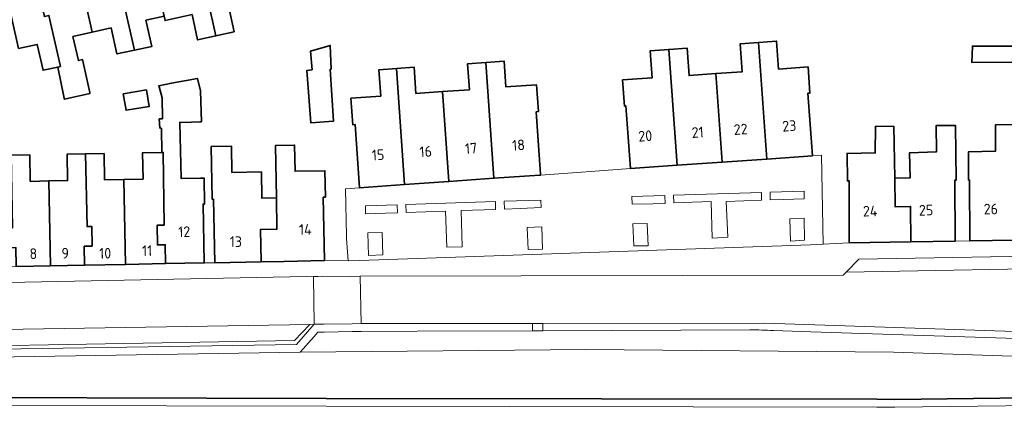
# Model space of a CAD drawing. Extents: x 150256 to 156914, y 461459 to 469481.
# Tile 313 of 656: x 155259 to 155384, y 463579 to 463628. Entities that reach past the tile are written whole.
import ezdxf
from ezdxf.enums import TextEntityAlignment as Align

# ---------------------------------------------------------------- set-up
doc = ezdxf.new("R2010")
doc.units = 0
doc.header["$LTSCALE"] = 0.75
for name, color, linetype, lineweight in [('B-RO-GK-BESCHOEIING-G', 251, 'GK-BESCHOEIING', 35), ('B-RO-GR-GROENVOORZIENING-GV', 251, 'CONTINUOUS', 18), ('B-RO-GR-HAAG-GV', 251, 'CONTINUOUS', 13), ('B-RO-OG-BEBOUWING-GV', 6, 'CONTINUOUS', 35), ('B-RO-OG-BEBOUWING-T18', 1, 'CONTINUOUS', 18), ('B-RO-OG-WATER_SLOOT-GV', 251, 'CONTINUOUS', 18), ('B-RO-VH-VERHARDING_BETONSTRAATSTEEN-GV', 251, 'CONTINUOUS', 18), ('B-RO-VH-VERHARDING_STRAATBAKSTEEN-GV', 251, 'CONTINUOUS', 18), ('B-RO-VH-VERHARDING_TEGEL-GV', 251, 'CONTINUOUS', 18)]:
    doc.layers.add(name, color=color, linetype=linetype, lineweight=lineweight)
doc.styles.add('NLCS-ISO-M200-T18', font='NLCS-ISO.ttf', dxfattribs={"height": 360})
doc.linetypes.add('GK-BESCHOEIING', pattern='A,30,-5,[1,NLCS.SHX,S=1,R=0,X=0,Y=0],-5', length=40)

msp = doc.modelspace()

# ---------------------------------------------------------------- linework, layer by layer
at = {"layer": 'B-RO-GK-BESCHOEIING-G'}
for points in [[(155370.573, 463580.181), (155368.292, 463580.206), (155298.318, 463580.321), (155237.51, 463580.465), (155236.144, 463580.824), (155223.637, 463588.372), (155211.202, 463597.428), (155206.602, 463600.016), (155202.146, 463602.316), (155198.552, 463603.538), (155193.089, 463604.4), (155189.352, 463604.616), (155186.333, 463604.4), (155181.517, 463603.969), (155171.31, 463602.66), (155169.392, 463601.682)], [(155397.204, 463580.524), (155370.573, 463580.181)]]:
    msp.add_lwpolyline(points, dxfattribs=at)
at = {"layer": 'B-RO-GR-GROENVOORZIENING-GV'}
for points in [[(155341.376, 463605.094), (155341.344, 463606.091), (155337.172, 463605.96), (155337.192, 463604.971), (155339.826, 463605.027)], [(155353.616, 463606.476), (155342.471, 463606.126), (155342.502, 463605.143), (155347.22, 463605.347), (155347.38, 463600.674), (155349.346, 463600.791), (155349.144, 463605.323), (155353.647, 463605.482)], [(155354.75, 463605.521), (155356.438, 463605.581), (155359.038, 463605.651), (155359.044, 463606.646), (155354.719, 463606.51)], [(155307.367, 463603.891), (155307.334, 463604.912), (155303.329, 463604.779), (155303.304, 463603.779), (155305.85, 463603.839)], [(155308.495, 463603.929), (155313.495, 463604.099), (155313.641, 463599.522), (155315.601, 463599.577), (155315.461, 463604.18), (155319.854, 463604.325), (155319.821, 463605.326), (155308.461, 463604.949)], [(155320.982, 463604.363), (155322.992, 463604.429), (155325.638, 463604.573), (155325.611, 463605.518), (155320.949, 463605.363)], [(155359.081, 463600.41), (155359.053, 463603.228), (155357.21, 463603.124), (155357.319, 463600.282)], [(155325.818, 463599.267), (155325.706, 463602.13), (155323.864, 463602.016), (155323.979, 463599.226)], [(155339.102, 463602.533), (155337.294, 463602.509), (155337.4, 463599.684), (155339.221, 463599.698)], [(155305.538, 463598.533), (155305.439, 463601.394), (155303.62, 463601.365), (155303.691, 463598.474)], [(155245.627, 463585.379), (155295.034, 463586.173), (155296.782, 463588.191), (155297.263, 463588.746), (155298.057, 463588.744), (155301.632, 463588.794), (155302.3, 463588.807), (155302.787, 463588.816), (155309.901, 463588.846), (155324.535, 463588.908), (155324.531, 463589.834), (155302.775, 463589.816), (155301.615, 463589.794), (155298.043, 463589.744), (155296.807, 463589.747), (155294.571, 463587.166), (155246.021, 463586.385), (155243.485, 463588.809), (155241.232, 463588.762), (155241.253, 463587.762), (155241.919, 463587.776), (155243.093, 463587.801)]]:
    msp.add_lwpolyline(points, close=True, dxfattribs=at)
for points in [[(155355.15, 463588.936), (155359.9, 463588.777), (155387.28, 463587.864), (155391.927, 463587.708), (155398.111, 463587.502), (155398.147, 463588.422), (155397.246, 463588.451), (155354.035, 463589.858), (155325.861, 463589.835), (155325.861, 463588.913)], [(155352.155, 463589.024), (155325.861, 463588.913), (155324.535, 463588.908), (155309.901, 463588.846), (155302.787, 463588.816), (155302.3, 463588.807), (155301.632, 463588.794), (155298.057, 463588.744), (155297.263, 463588.746), (155296.782, 463588.191), (155295.034, 463586.173), (155331.294, 463586.504), (155370.395, 463586.183), (155398.013, 463585.259)], [(155325.861, 463588.913), (155352.155, 463589.024)], [(155399.979, 463585.675), (155400.013, 463586.334), (155398.957, 463586.373), (155399.026, 463588.393), (155398.147, 463588.422), (155398.111, 463587.502), (155391.927, 463587.708), (155387.28, 463587.864), (155359.9, 463588.777), (155355.15, 463588.936)]]:
    msp.add_lwpolyline(points, dxfattribs=at)
for points in [[(155352.155, 463589.024, -0.0106851), (155355.15, 463588.936)], [(155355.15, 463588.936, 0.0106851), (155352.155, 463589.024)]]:
    msp.add_lwpolyline(points, format="xyb", dxfattribs=at)
at = {"layer": 'B-RO-GR-HAAG-GV'}
for points in [[(155341.376, 463605.094), (155341.344, 463606.091), (155337.172, 463605.96), (155337.192, 463604.971), (155339.826, 463605.027)], [(155342.502, 463605.143), (155347.22, 463605.347), (155347.38, 463600.674), (155349.346, 463600.791), (155349.144, 463605.323), (155353.647, 463605.482), (155353.616, 463606.476), (155342.471, 463606.126)], [(155354.719, 463606.51), (155354.75, 463605.521), (155356.438, 463605.581), (155359.038, 463605.651), (155359.044, 463606.646)], [(155307.334, 463604.912), (155303.329, 463604.779), (155303.304, 463603.779), (155305.85, 463603.839), (155307.367, 463603.891)], [(155319.854, 463604.325), (155319.821, 463605.326), (155308.461, 463604.949), (155308.495, 463603.929), (155313.495, 463604.099), (155313.641, 463599.522), (155315.601, 463599.577), (155315.461, 463604.18)], [(155320.982, 463604.363), (155322.992, 463604.429), (155325.638, 463604.573), (155325.611, 463605.518), (155320.949, 463605.363)], [(155359.081, 463600.41), (155359.053, 463603.228), (155357.21, 463603.124), (155357.319, 463600.282)], [(155325.818, 463599.267), (155325.706, 463602.13), (155323.864, 463602.016), (155323.979, 463599.226)], [(155339.102, 463602.533), (155337.294, 463602.509), (155337.4, 463599.684), (155339.221, 463599.698)], [(155305.538, 463598.533), (155305.439, 463601.394), (155303.62, 463601.365), (155303.691, 463598.474)], [(155241.232, 463588.762), (155241.253, 463587.762), (155241.919, 463587.776), (155243.093, 463587.801), (155245.627, 463585.379), (155295.034, 463586.173), (155296.782, 463588.191), (155297.263, 463588.746), (155298.057, 463588.744), (155301.632, 463588.794), (155302.3, 463588.807), (155302.787, 463588.816), (155309.901, 463588.846), (155324.535, 463588.908), (155324.531, 463589.834), (155302.775, 463589.816), (155301.615, 463589.794), (155298.043, 463589.744), (155296.807, 463589.747), (155294.571, 463587.166), (155246.021, 463586.385), (155243.485, 463588.809)]]:
    msp.add_lwpolyline(points, close=True, dxfattribs=at)
msp.add_lwpolyline([(155355.15, 463588.936), (155359.9, 463588.777), (155387.28, 463587.864), (155391.927, 463587.708), (155398.111, 463587.502), (155398.147, 463588.422), (155397.246, 463588.451), (155354.035, 463589.858), (155325.861, 463589.835), (155325.861, 463588.913), (155352.155, 463589.024)], dxfattribs=at)
msp.add_lwpolyline([(155352.155, 463589.024, -0.0106851), (155355.15, 463588.936)], format="xyb", dxfattribs=at)
at = {"layer": 'B-RO-OG-BEBOUWING-GV'}
for points in [[(155286.581, 463641.377), (155286.471, 463641.864), (155281.129, 463640.663), (155284.313, 463626.378), (155286.628, 463626.894), (155285.897, 463630.175), (155288.948, 463630.855)], [(155277.735, 463628.866), (155277.857, 463628.319), (155281.281, 463629.082), (155281.998, 463625.862), (155284.313, 463626.378), (155281.129, 463640.663), (155275.394, 463639.372)], [(155268.586, 463626.83), (155271.015, 463627.371), (155271.749, 463624.08), (155273.955, 463624.572), (155272.511, 463631.055), (155273.021, 463631.169), (155271.932, 463636.054), (155271.178, 463635.885), (155270.639, 463638.303), (155266.249, 463637.315)], [(155273.955, 463624.572), (155276.167, 463625.015), (155275.428, 463628.352), (155277.735, 463628.866), (155275.394, 463639.372), (155270.639, 463638.303), (155271.178, 463635.885), (155271.932, 463636.054), (155273.021, 463631.169), (155272.511, 463631.055)], [(155265.038, 463618.439), (155265.064, 463618.313), (155268.31, 463619.069), (155268.283, 463619.192), (155267.362, 463623.349), (155266.838, 463623.227), (155266.156, 463626.288), (155268.586, 463626.83), (155266.249, 463637.315), (155261.974, 463636.353), (155262.51, 463633.949), (155261.437, 463633.709), (155262.525, 463628.83), (155263.11, 463628.96), (155264.553, 463622.486), (155264.219, 463622.412)], [(155259.232, 463624.756), (155261.618, 463625.288), (155262.352, 463621.996), (155264.219, 463622.412), (155264.553, 463622.486), (155263.11, 463628.96), (155262.525, 463628.83), (155261.437, 463633.709), (155262.51, 463633.949), (155261.974, 463636.353), (155256.901, 463635.212)], [(155353.248, 463625.54), (155354.314, 463610.725), (155360.11, 463611.13), (155359.538, 463619.081), (155359.778, 463619.099), (155359.54, 463622.415), (155355.812, 463622.147), (155355.556, 463625.706)], [(155296.544, 463622.043), (155295.869, 463621.989), (155296.368, 463615.326), (155299.246, 463615.529), (155298.842, 463622.123), (155298.95, 463622.123), (155298.842, 463625.15), (155296.329, 463624.421)], [(155341.841, 463624.655), (155339.503, 463624.486), (155339.75, 463621.046), (155335.981, 463620.775), (155336.22, 463617.448), (155336.411, 463617.462), (155336.983, 463609.513), (155342.903, 463609.927)], [(155348.62, 463610.327), (155347.813, 463621.574), (155344.429, 463621.331), (155344.178, 463624.823), (155341.841, 463624.655), (155342.903, 463609.927)], [(155348.62, 463610.327), (155354.314, 463610.725), (155353.248, 463625.54), (155350.94, 463625.374), (155351.196, 463621.817), (155347.813, 463621.574)], [(155402.733, 463625.255), (155388.087, 463625.065), (155380.426, 463625.068), (155380.371, 463622.968), (155388.105, 463623.016), (155388.107, 463622.818), (155391.56, 463622.814), (155391.644, 463619.271), (155395.024, 463619.285), (155395.041, 463619.457), (155402.832, 463619.629)], [(155308.284, 463607.48), (155307.258, 463622.223), (155305.031, 463622.068), (155305.264, 463618.716), (155301.473, 463618.452), (155301.708, 463615.07), (155302.008, 463615.091), (155302.566, 463607.082)], [(155307.258, 463622.223), (155308.284, 463607.48), (155313.914, 463607.873), (155313.119, 463619.294), (155309.716, 463619.057), (155309.484, 463622.378)], [(155313.914, 463607.873), (155319.643, 463608.272), (155318.617, 463622.991), (155316.292, 463622.829), (155316.522, 463619.531), (155313.119, 463619.294)], [(155318.617, 463622.991), (155319.643, 463608.272), (155325.459, 463608.677), (155325.566, 463608.684), (155325.559, 463608.779), (155325.005, 463616.739), (155325.281, 463616.758), (155325.044, 463620.164), (155321.168, 463619.894), (155320.941, 463623.153)], [(155282.377, 463608.299), (155279.9, 463608.251), (155279.713, 463615.378), (155281.227, 463615.422), (155282.28, 463615.453), (155282.47, 463615.459), (155282.362, 463619.378), (155281.957, 463620.972), (155278.686, 463620.34), (155277.065, 463620.027), (155277.105, 463619.886), (155277.497, 463618.514), (155277.524, 463615.838), (155277.118, 463615.811), (155277.172, 463614.676), (155277.415, 463614.622), (155277.442, 463611.563), (155277.619, 463611.566), (155277.755, 463602.338), (155276.833, 463602.32), (155276.881, 463599.821), (155277.881, 463599.84), (155277.928, 463597.44), (155282.825, 463597.535), (155282.68, 463605), (155282.882, 463605.004), (155282.817, 463608.307)], [(155272.54, 463619.007), (155272.897, 463616.913), (155275.842, 463617.416), (155275.485, 463619.509)], [(155372.584, 463600.195), (155372.578, 463604.695), (155370.611, 463604.662), (155370.55, 463608.313), (155370.436, 463614.893), (155368.114, 463614.856), (155368.081, 463611.493), (155364.508, 463611.438), (155364.556, 463607.935), (155364.774, 463607.942), (155364.784, 463600.064)], [(155370.55, 463608.313), (155370.611, 463604.662), (155372.578, 463604.695), (155372.584, 463600.195), (155378.242, 463600.29), (155378.173, 463608.037), (155378.368, 463608.043), (155378.266, 463614.995), (155375.825, 463614.99), (155375.852, 463611.625), (155372.427, 463611.51), (155372.515, 463608.324)], [(155385.85, 463600.418), (155385.605, 463615.103), (155383.357, 463615.065), (155383.354, 463611.701), (155379.93, 463611.645), (155379.947, 463608.05), (155380.05, 463608.053), (155380.118, 463600.331)], [(155290.058, 463597.668), (155289.98, 463601.767), (155292.077, 463601.807), (155292.002, 463605.773), (155290.167, 463605.738), (155290.103, 463609.093), (155286.344, 463609.022), (155286.281, 463612.358), (155283.726, 463612.31), (155283.853, 463605.605), (155284.006, 463605.607), (155284.159, 463597.556)], [(155292.002, 463605.773), (155292.077, 463601.807), (155289.98, 463601.767), (155290.058, 463597.668), (155292.94, 463597.722), (155298.106, 463597.82), (155297.954, 463605.862), (155298.221, 463605.868), (155298.157, 463609.238), (155294.368, 463609.166), (155294.305, 463612.486), (155291.875, 463612.44)], [(155258.293, 463611.211), (155258.474, 463601.963), (155257.862, 463601.951), (155257.91, 463599.453), (155258.91, 463599.472), (155258.956, 463597.072), (155263.317, 463597.156), (155263.108, 463607.934), (155260.733, 463607.888), (155260.668, 463611.257)], [(155263.108, 463607.934), (155263.317, 463597.156), (155267.63, 463597.24), (155267.583, 463599.64), (155268.583, 463599.659), (155268.535, 463602.158), (155267.942, 463602.147), (155267.762, 463611.371), (155265.417, 463611.325), (155265.482, 463607.98)], [(155267.63, 463597.24), (155272.829, 463597.341), (155272.62, 463608.124), (155270.171, 463608.076), (155270.106, 463611.416), (155267.762, 463611.371), (155267.942, 463602.147), (155268.535, 463602.158), (155268.583, 463599.659), (155267.583, 463599.64)], [(155277.928, 463597.44), (155277.881, 463599.84), (155276.881, 463599.821), (155276.833, 463602.32), (155277.755, 463602.338), (155277.619, 463611.566), (155277.442, 463611.563), (155275.004, 463611.515), (155275.069, 463608.171), (155272.62, 463608.124), (155272.829, 463597.341)]]:
    msp.add_lwpolyline(points, close=True, dxfattribs=at)
at = {"layer": 'B-RO-OG-WATER_SLOOT-GV'}
for points in [[(155169.779, 463604.839), (155169.392, 463601.682), (155171.31, 463602.66), (155181.517, 463603.969), (155186.333, 463604.4), (155189.352, 463604.616), (155193.089, 463604.4), (155198.552, 463603.538), (155202.146, 463602.316), (155206.602, 463600.016), (155211.202, 463597.428), (155223.637, 463588.372), (155236.144, 463580.824), (155237.51, 463580.465), (155298.318, 463580.321), (155368.292, 463580.206), (155370.573, 463580.181), (155397.204, 463580.524)], [(155398.731, 463579.544), (155370.575, 463579.181), (155368.286, 463579.206), (155298.316, 463579.321), (155237.379, 463579.465), (155235.75, 463579.894), (155223.084, 463587.538), (155210.661, 463596.585), (155206.128, 463599.135), (155201.753, 463601.393), (155198.311, 463602.563), (155192.982, 463603.405), (155189.359, 463603.614), (155186.413, 463603.403), (155181.625, 463602.975), (155171.609, 463601.691), (155167.34, 463599.513), (155179.545, 463589.86)], [(155398.013, 463585.259), (155370.395, 463586.183), (155331.294, 463586.504), (155295.034, 463586.173), (155245.627, 463585.379)], [(155237.379, 463579.465), (155298.316, 463579.321), (155368.286, 463579.206), (155370.575, 463579.181), (155398.731, 463579.544)], [(155397.204, 463580.524), (155370.573, 463580.181), (155368.292, 463580.206), (155298.318, 463580.321), (155237.51, 463580.465)]]:
    msp.add_lwpolyline(points, dxfattribs=at)
at = {"layer": 'B-RO-VH-VERHARDING_BETONSTRAATSTEEN-GV'}
for points in [[(155396.69, 463592.963), (155397.228, 463592.963), (155397.206, 463596.567), (155396.685, 463596.555), (155396.269, 463596.928), (155364.403, 463596.348), (155364.002, 463595.948), (155302.625, 463595.825)], [(155238.206, 463588.698), (155240.041, 463588.737), (155241.232, 463588.762), (155243.485, 463588.809), (155244.153, 463588.846), (155296.259, 463589.683), (155296.807, 463589.747), (155296.716, 463595.746), (155297.903, 463595.844), (155241.087, 463594.719), (155238.266, 463594.663)], [(155302.625, 463595.825), (155302.775, 463589.816), (155324.531, 463589.834), (155325.861, 463589.835), (155354.035, 463589.858), (155397.246, 463588.451), (155397.22, 463592.074), (155396.701, 463592.072)]]:
    msp.add_lwpolyline(points, dxfattribs=at)
for points in [[(155302.775, 463589.816), (155302.625, 463595.825), (155301.453, 463595.8), (155297.903, 463595.844), (155296.716, 463595.746), (155296.807, 463589.747), (155298.043, 463589.744), (155301.615, 463589.794)], [(155296.259, 463589.683), (155244.153, 463588.846), (155246.204, 463586.839), (155294.295, 463587.66)]]:
    msp.add_lwpolyline(points, close=True, dxfattribs=at)
at = {"layer": 'B-RO-VH-VERHARDING_STRAATBAKSTEEN-GV'}
for points in [[(155313.914, 463607.873), (155308.284, 463607.48), (155302.566, 463607.082), (155300.795, 463606.937), (155300.906, 463600.929), (155300.924, 463600.626), (155301.128, 463597.774), (155302.575, 463597.825), (155359.859, 463599.831), (155361.473, 463599.888), (155361.253, 463611.225), (155360.11, 463611.13), (155354.314, 463610.725), (155348.62, 463610.327), (155342.903, 463609.927), (155336.983, 463609.513), (155331.904, 463609.122), (155330.755, 463609.051), (155325.566, 463608.684), (155325.459, 463608.677), (155319.643, 463608.272)], [(155341.344, 463606.091), (155341.376, 463605.094), (155339.826, 463605.027), (155337.192, 463604.971), (155337.172, 463605.96)], [(155342.471, 463606.126), (155353.616, 463606.476), (155353.647, 463605.482), (155349.144, 463605.323), (155349.346, 463600.791), (155347.38, 463600.674), (155347.22, 463605.347), (155342.502, 463605.143)], [(155354.719, 463606.51), (155359.044, 463606.646), (155359.038, 463605.651), (155356.438, 463605.581), (155354.75, 463605.521)], [(155307.334, 463604.912), (155307.367, 463603.891), (155305.85, 463603.839), (155303.304, 463603.779), (155303.329, 463604.779)], [(155319.854, 463604.325), (155315.461, 463604.18), (155315.601, 463599.577), (155313.641, 463599.522), (155313.495, 463604.099), (155308.495, 463603.929), (155308.461, 463604.949), (155319.821, 463605.326)], [(155320.949, 463605.363), (155325.611, 463605.518), (155325.638, 463604.573), (155322.992, 463604.429), (155320.982, 463604.363)], [(155359.081, 463600.41), (155357.319, 463600.282), (155357.21, 463603.124), (155359.053, 463603.228)], [(155325.818, 463599.267), (155323.979, 463599.226), (155323.864, 463602.016), (155325.706, 463602.13)], [(155339.102, 463602.533), (155339.221, 463599.698), (155337.4, 463599.684), (155337.294, 463602.509)], [(155305.538, 463598.533), (155303.691, 463598.474), (155303.62, 463601.365), (155305.439, 463601.394)], [(155364.403, 463596.348), (155396.269, 463596.928), (155394.649, 463598.502), (155365.989, 463598.008)]]:
    msp.add_lwpolyline(points, close=True, dxfattribs=at)
at = {"layer": 'B-RO-VH-VERHARDING_TEGEL-GV'}
for points in [[(155409.013, 463600.708), (155402.712, 463600.671), (155397.124, 463600.588), (155391.324, 463600.5), (155385.85, 463600.418), (155380.118, 463600.331), (155378.242, 463600.29), (155372.584, 463600.195), (155364.784, 463600.064), (155361.473, 463599.888), (155359.859, 463599.831), (155302.575, 463597.825), (155301.128, 463597.774), (155298.106, 463597.82), (155292.94, 463597.722), (155290.058, 463597.668), (155284.159, 463597.556)], [(155238.266, 463594.663), (155241.087, 463594.719), (155297.903, 463595.844), (155301.453, 463595.8), (155302.625, 463595.825), (155364.002, 463595.948), (155364.403, 463596.348), (155365.989, 463598.008), (155394.649, 463598.502), (155396.269, 463596.928), (155396.685, 463596.555), (155397.206, 463596.567), (155403.905, 463596.722)], [(155284.159, 463597.556), (155282.825, 463597.535), (155277.928, 463597.44), (155272.829, 463597.341), (155267.63, 463597.24), (155263.317, 463597.156), (155258.956, 463597.072), (155253.757, 463596.971), (155248.658, 463596.872), (155242.746, 463596.757), (155241.666, 463596.804)]]:
    msp.add_lwpolyline(points, dxfattribs=at)
for points in [[(155296.807, 463589.747), (155296.259, 463589.683), (155294.295, 463587.66), (155246.204, 463586.839), (155244.153, 463588.846), (155243.485, 463588.809), (155246.021, 463586.385), (155294.571, 463587.166)], [(155324.535, 463588.908), (155325.861, 463588.913), (155325.861, 463589.835), (155324.531, 463589.834)]]:
    msp.add_lwpolyline(points, close=True, dxfattribs=at)

# ---------------------------------------------------------------- texts
at = {"layer": 'B-RO-OG-BEBOUWING-T18', "style": 'NLCS-ISO-M200-T18'}
for s, rotation, p in [('23', 4, (155357.165, 463614.934)), ('20', 4, (155338.861, 463613.654)), ('21', 4, (155345.523, 463614.12)), ('22', 4, (155350.982, 463614.502)), ('18', 4, (155322.76, 463612.499)), ('15', 4, (155304.922, 463611.256)), ('16', 4, (155310.974, 463611.678)), ('17', 4, (155316.732, 463612.079)), ('24', 1, (155367.443, 463604.109)), ('25', 1, (155374.538, 463604.228)), ('26', 0.9, (155382.768, 463604.372)), ('12', 1.1, (155280.295, 463601.487)), ('14', 1.1, (155295.676, 463601.775)), ('8', 1.1, (155261.126, 463598.699)), ('9', 1.1, (155265.175, 463598.753)), ('10', 1.1, (155270.249, 463598.753)), ('11', 1.1, (155275.582, 463599.077))]:
    msp.add_text(s, height=1.35, rotation=rotation, dxfattribs=at).set_placement(p, align=Align.MIDDLE)
msp.add_text('13', height=1.35, dxfattribs=at).set_placement((155286.85, 463600.23), align=Align.MIDDLE)

doc.saveas('drawing.dxf')
